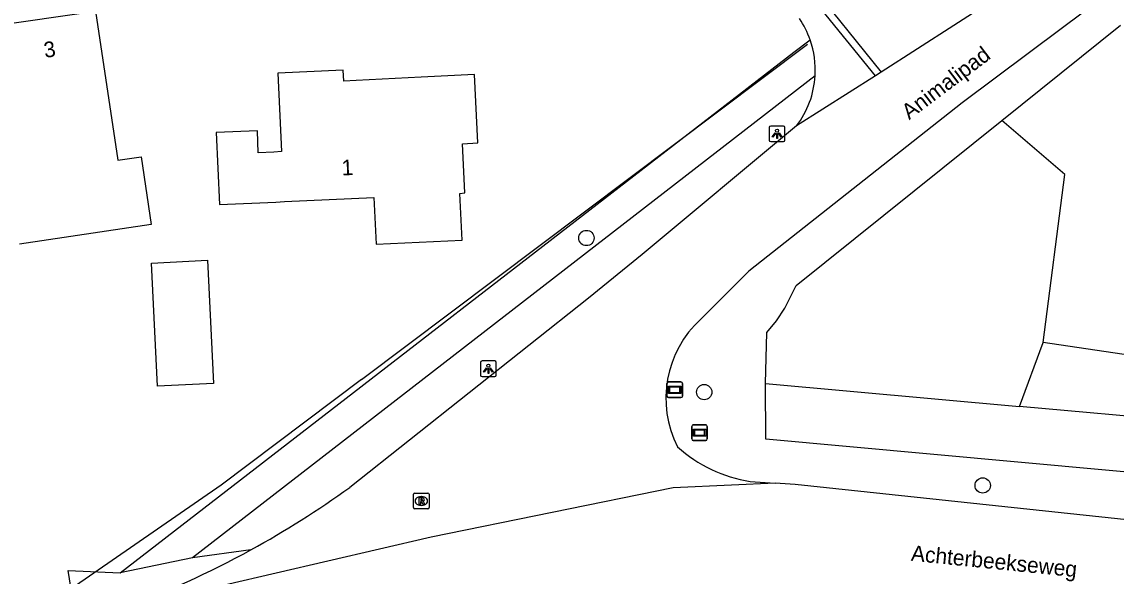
# Model space of a CAD drawing. Extents: x 162157 to 163165, y 378998 to 380775.
# Drawn here: x 162303.8 to 162373.7, y 380192.5 to 380227.9 of the extents above; entities that cross this region are included whole.
import ezdxf

# ---------------------------------------------------------------- set-up
doc = ezdxf.new("R2010")
doc.units = 0
for name, color, linetype in [('IMGEO_Boom', 7, 'Continuous'), ('IMGEO_Grasland_overig', 7, 'Continuous'), ('IMGEO_Groenvoorziening', 7, 'Continuous'), ('IMGEO_Hek', 7, 'Continuous'), ('IMGEO_Lichtpunt', 7, 'Continuous'), ('IMGEO_Loofbos', 7, 'Continuous'), ('IMGEO_Openbare_ruimte_label', 7, 'Continuous'), ('IMGEO_Pand', 7, 'Continuous'), ('IMGEO_Pand_nummerreeks', 7, 'Continuous'), ('IMGEO_Rijbaan_lokaal_gesloten', 7, 'Continuous'), ('IMGEO_Rijbaan_lokaal_open', 7, 'Continuous'), ('IMGEO_Rioolput', 7, 'Continuous'), ('IMGEO_Straatnaambord', 7, 'Continuous'), ('IMGEO_Voetpad_open', 7, 'Continuous'), ('IMGEO_Waterloop', 7, 'Continuous')]:
    doc.layers.add(name, color=color, linetype=linetype)

msp = doc.modelspace()

# ---------------------------------------------------------------- linework, layer by layer
at = {"layer": 'IMGEO_Boom'}
for centre in [(162339.876, 380214.136), (162347.394, 380204.297), (162365.171, 380198.335)]:
    msp.add_circle(centre, 0.489, dxfattribs=at)
at = {"layer": 'IMGEO_Grasland_overig'}
msp.add_lwpolyline([(162366.385, 380221.643), (162373.96, 380227.724)], dxfattribs=at)
at = {"layer": 'IMGEO_Groenvoorziening'}
for points in [[(162310.127, 380192.76), (162353.115, 380225.997), (162354.159, 380226.783)], [(162354.477, 380224.489), (162314.733, 380193.715)], [(162318.467, 380194.227), (162314.733, 380193.715)], [(162314.733, 380193.715), (162310.127, 380192.76)], [(162307.295, 380189.835), (162306.81, 380192.901), (162310.127, 380192.76)]]:
    msp.add_lwpolyline(points, dxfattribs=at)
at = {"layer": 'IMGEO_Hek'}
for points in [[(162325.53, 380205.107), (162353.989, 380226.515)], [(162325.53, 380205.107), (162316.565, 380198.358), (162306.984, 380191.725), (162299.257, 380191.374), (162294.601, 380191.534), (162271.637, 380197.316)]]:
    msp.add_lwpolyline(points, dxfattribs=at)
at = {"layer": 'IMGEO_Lichtpunt'}
for p, q in [((162351.546, 380221.192), (162351.546, 380220.385)), ((162351.546, 380221.192), (162351.546, 380220.385)), ((162352.448, 380221.287), (162351.64, 380221.287)), ((162352.448, 380221.287), (162351.64, 380221.287)), ((162352.542, 380220.385), (162352.542, 380221.192)), ((162352.542, 380220.385), (162352.542, 380221.192)), ((162351.64, 380220.291), (162352.448, 380220.291)), ((162351.64, 380220.291), (162352.448, 380220.291)), ((162333.121, 380206.189), (162333.121, 380205.382)), ((162333.121, 380206.189), (162333.121, 380205.382)), ((162334.023, 380206.284), (162333.215, 380206.284)), ((162334.023, 380206.284), (162333.215, 380206.284)), ((162334.117, 380205.382), (162334.117, 380206.189)), ((162334.117, 380205.382), (162334.117, 380206.189)), ((162333.215, 380205.288), (162334.023, 380205.288)), ((162333.215, 380205.288), (162334.023, 380205.288))]:
    msp.add_line(p, q, dxfattribs=at)
for points in [[(162351.92, 380220.856), (162351.959, 380220.828), (162351.771, 380220.566), (162351.733, 380220.593), (162351.92, 380220.856)], [(162352.022, 380220.808), (162352.069, 380220.808), (162352.069, 380220.486), (162352.022, 380220.486), (162352.022, 380220.808)], [(162352.132, 380220.828), (162352.17, 380220.855), (162352.357, 380220.593), (162352.318, 380220.565), (162352.132, 380220.828)], [(162333.495, 380205.853), (162333.534, 380205.825), (162333.346, 380205.563), (162333.308, 380205.59), (162333.495, 380205.853)], [(162333.597, 380205.805), (162333.644, 380205.805), (162333.644, 380205.483), (162333.597, 380205.483), (162333.597, 380205.805)], [(162333.707, 380205.825), (162333.745, 380205.852), (162333.932, 380205.59), (162333.893, 380205.562), (162333.707, 380205.825)]]:
    msp.add_lwpolyline(points, dxfattribs=at)
for centre in [(162352.045, 380220.99), (162333.62, 380205.987)]:
    msp.add_circle(centre, 0.0994, dxfattribs=at)
for centre, start, end in [((162351.64, 380221.192), 90, 180), ((162351.64, 380221.192), 90, 180), ((162352.448, 380221.192), 0, 90), ((162352.448, 380221.192), 0, 90), ((162351.64, 380220.385), 180, 270), ((162351.64, 380220.385), 180, 270), ((162352.448, 380220.385), 270, 0), ((162352.448, 380220.385), 270, 360), ((162333.215, 380206.189), 90, 180), ((162333.215, 380206.189), 90, 180), ((162334.023, 380206.189), 0, 90), ((162334.023, 380206.189), 0, 90), ((162333.215, 380205.382), 180, 270), ((162333.215, 380205.382), 180, 270), ((162334.023, 380205.382), 270, 0), ((162334.023, 380205.382), 270, 360)]:
    msp.add_arc(centre, 0.0946, start, end, dxfattribs=at)
at = {"layer": 'IMGEO_Loofbos'}
for points in [[(162437.143, 380250.174), (162411.795, 380201.127), (162369.037, 380207.472)], [(162351.318, 380204.835), (162351.384, 380208.106), (162352.008, 380208.85), (162352.551, 380209.655), (162353.258, 380211.105), (162366.385, 380221.643)], [(162369.037, 380207.472), (162370.419, 380218.19), (162366.385, 380221.643)], [(162367.515, 380203.379), (162369.037, 380207.472)]]:
    msp.add_lwpolyline(points, dxfattribs=at)
at = {"layer": 'IMGEO_Pand'}
for points in [[(162301.556, 380228.006), (162301.776, 380228.039), (162301.848, 380227.66), (162308.548, 380228.625), (162309.976, 380219.109), (162311.451, 380219.324), (162312.1, 380214.998), (162303.688, 380213.74)], [(162331.959, 380220.152), (162332.957, 380220.211), (162332.743, 380224.57), (162329.327, 380224.408), (162325.178, 380224.189), (162324.39, 380224.148), (162324.353, 380224.847), (162320.19, 380224.653), (162320.423, 380219.649), (162319.932, 380219.625), (162318.935, 380219.576), (162318.877, 380220.989), (162316.24, 380220.882), (162316.451, 380216.268), (162320.057, 380216.433), (162320.607, 380216.458), (162326.316, 380216.719), (162326.468, 380213.736), (162331.938, 380214.003), (162331.794, 380216.986), (162332.109, 380217.012), (162331.959, 380220.152)], [(162315.683, 380212.727), (162316.079, 380204.852), (162312.512, 380204.679), (162312.117, 380212.539), (162315.683, 380212.727)]]:
    msp.add_lwpolyline(points, dxfattribs=at)
at = {"layer": 'IMGEO_Rijbaan_lokaal_gesloten'}
for points in [[(162511.481, 380331.211), (162505.927, 380327.508), (162484.669, 380313.253), (162476.322, 380307.569), (162468.334, 380301.796), (162450.887, 380288.937), (162395.147, 380246.573), (162372.726, 380229.412), (162372.689, 380229.383), (162370.259, 380227.559), (162363.862, 380222.757), (162350.252, 380212.014), (162347.176, 380208.962)], [(162366.037, 380229.487), (162365.645, 380229.204), (162358.695, 380224.728)], [(162358.331, 380224.494), (162353.288, 380221.289)], [(162358.695, 380224.728), (162358.331, 380224.494)], [(162353.288, 380221.289), (162343.433, 380213.084), (162340.006, 380210.284), (162324.772, 380198.212)], [(162351.924, 380198.488), (162349.145, 380198.355), (162345.414, 380198.175), (162329.976, 380195.039), (162310.176, 380190.435)], [(162350.331, 380198.596), (162351.924, 380198.488)], [(162392.976, 380193.997), (162382.958, 380195.235), (162353.196, 380198.402), (162351.924, 380198.488)]]:
    msp.add_lwpolyline(points, dxfattribs=at)
for centre, radius, start, end in [((162351.81, 380203.904), 6.86, 132.4924, 206.95101), ((162351.674, 380207.414), 8.919, 227.90716, 261.33994), ((162288.785, 380248.17), 61.57, 298.82183, 305.76706), ((162288.704, 380248.343), 61.76, 290.34479, 298.81046)]:
    msp.add_arc(centre, radius, start, end, dxfattribs=at)
at = {"layer": 'IMGEO_Rijbaan_lokaal_open'}
for points in [[(162350.941, 380234.293), (162353.988, 380230.568), (162358.695, 380224.728)], [(162358.331, 380224.494), (162350.638, 380233.965)]]:
    msp.add_lwpolyline(points, dxfattribs=at)
at = {"layer": 'IMGEO_Rioolput'}
for p, q in [((162328.838, 380196.92), (162328.838, 380197.772)), ((162328.913, 380197.846), (162329.765, 380197.846)), ((162329.326, 380197.626), (162329.351, 380197.626)), ((162329.839, 380197.772), (162329.839, 380196.92)), ((162329.765, 380196.846), (162328.913, 380196.846)), ((162329.349, 380197.066), (162329.324, 380197.066))]:
    msp.add_line(p, q, dxfattribs=at)
for points in [[(162328.838, 380196.92), (162328.838, 380197.772)], [(162328.913, 380197.846), (162329.765, 380197.846)], [(162329.427, 380197.544), (162329.175, 380197.546), (162329.175, 380197.146)], [(162329.175, 380197.146), (162329.299, 380197.146), (162329.299, 380197.308), (162329.31, 380197.308)], [(162329.353, 380197.465), (162329.299, 380197.465), (162329.299, 380197.384)], [(162329.299, 380197.384), (162329.351, 380197.384)], [(162329.357, 380197.279), (162329.428, 380197.146), (162329.568, 380197.146), (162329.503, 380197.272)], [(162329.839, 380197.772), (162329.839, 380196.92)], [(162329.765, 380196.846), (162328.913, 380196.846)]]:
    msp.add_lwpolyline(points, dxfattribs=at)
for centre, radius, start, end in [((162328.915, 380197.77), 0.0765, 91.55205, 178.44795), ((162328.915, 380197.77), 0.0765, 91.55205, 178.44795), ((162329.309, 380197.255), 0.0533, 26.02933, 88.69889), ((162329.335, 380197.573), 0.19, 274.7715, 282.96867), ((162329.359, 380197.369), 0.0964, 77.00612, 93.18647), ((162329.373, 380197.426), 0.0378, 276.66336, 79.67722), ((162329.426, 380197.434), 0.109, 350.36119, 89.41601), ((162329.424, 380197.434), 0.112, 277.58423, 350.98172), ((162329.408, 380197.219), 0.108, 29.51342, 73.79051), ((162329.763, 380197.77), 0.0765, 1.55205, 88.44795), ((162329.763, 380197.77), 0.0765, 1.55205, 88.44795), ((162328.915, 380196.922), 0.0765, 181.55205, 268.44795), ((162328.915, 380196.922), 0.0765, 181.55205, 268.44795), ((162329.763, 380196.922), 0.0765, 271.55205, 358.44795), ((162329.763, 380196.922), 0.0765, 271.55205, 358.44795)]:
    msp.add_arc(centre, radius, start, end, dxfattribs=at)
for centre, major_axis, ratio, start_param, end_param in [((162329.325, 380197.346), (-0.387, 0.002), 0.722429, 4.712389, 7.853982), ((162329.35, 380197.346), (-0.39, 0.002), 0.717154, 1.570796, 4.712389)]:
    msp.add_ellipse(centre, major_axis=major_axis, ratio=ratio, start_param=start_param, end_param=end_param, dxfattribs=at)
at = {"layer": 'IMGEO_Straatnaambord'}
for p, q in [((162345.118, 380204.947), (162345.908, 380204.947)), ((162345.908, 380204.947), (162345.118, 380204.947)), ((162345.018, 380204.047), (162345.018, 380204.847)), ((162345.018, 380204.847), (162345.018, 380204.047)), ((162346.008, 380204.847), (162346.008, 380204.047)), ((162346.008, 380204.047), (162346.008, 380204.847)), ((162345.908, 380203.947), (162345.118, 380203.947)), ((162345.118, 380203.947), (162345.908, 380203.947)), ((162346.701, 380202.207), (162347.491, 380202.207)), ((162347.491, 380202.207), (162346.701, 380202.207)), ((162346.601, 380201.307), (162346.601, 380202.107)), ((162346.601, 380202.107), (162346.601, 380201.307)), ((162347.591, 380202.107), (162347.591, 380201.307)), ((162347.591, 380201.307), (162347.591, 380202.107)), ((162347.491, 380201.207), (162346.701, 380201.207)), ((162346.701, 380201.207), (162347.491, 380201.207))]:
    msp.add_line(p, q, dxfattribs=at)
for points in [[(162345.119, 380204.679), (162345.907, 380204.679), (162345.907, 380204.215), (162345.119, 380204.215), (162345.119, 380204.679)], [(162345.184, 380204.614), (162345.184, 380204.28), (162345.842, 380204.28), (162345.842, 380204.614), (162345.184, 380204.614)], [(162346.702, 380201.939), (162347.49, 380201.939), (162347.49, 380201.475), (162346.702, 380201.475), (162346.702, 380201.939)], [(162346.767, 380201.874), (162346.767, 380201.54), (162347.425, 380201.54), (162347.425, 380201.874), (162346.767, 380201.874)]]:
    msp.add_lwpolyline(points, dxfattribs=at)
for centre, start, end in [((162345.118, 380204.847), 90, 180), ((162345.118, 380204.847), 90, 180), ((162345.908, 380204.847), 0, 90), ((162345.908, 380204.847), 360, 90), ((162345.118, 380204.047), 180, 270), ((162345.118, 380204.047), 180, 270), ((162345.908, 380204.047), 270, 0), ((162345.908, 380204.047), 270, 0), ((162346.701, 380202.107), 90, 180), ((162346.701, 380202.107), 90, 180), ((162347.491, 380202.107), 0, 90), ((162347.491, 380202.107), 360, 90), ((162346.701, 380201.307), 180, 270), ((162346.701, 380201.307), 180, 270), ((162347.491, 380201.307), 270, 0), ((162347.491, 380201.307), 270, 0)]:
    msp.add_arc(centre, 0.1, start, end, dxfattribs=at)
at = {"layer": 'IMGEO_Voetpad_open'}
for centre, radius, start, end in [((162348.59, 380224.83), 5.901, 19.32929, 34.20336), ((162348.633, 380224.848), 5.855, 356.48556, 19.29881), ((162348.628, 380224.841), 5.859, 322.6802, 356.55344)]:
    msp.add_arc(centre, radius, start, end, dxfattribs=at)
at = {"layer": 'IMGEO_Waterloop'}
for points in [[(162400.16, 380196.679), (162383.729, 380198.327), (162351.32, 380201.298), (162351.318, 380204.835)], [(162351.318, 380204.835), (162367.515, 380203.379)], [(162400.445, 380199.626), (162388.412, 380201.5), (162367.515, 380203.379)]]:
    msp.add_lwpolyline(points, dxfattribs=at)

# ---------------------------------------------------------------- texts
at = {"layer": 'IMGEO_Openbare_ruimte_label'}
for s, rotation, p in [('Animalipad', 37.03039, (162360.476, 380221.654)), ('Achterbeekseweg', 354.31792, (162360.565, 380193.529))]:
    msp.add_text(s, height=1, rotation=rotation, dxfattribs=at).set_placement(p)
at = {"layer": 'IMGEO_Pand_nummerreeks'}
for s, rotation, p in [('3', 8.1933, (162305.317, 380225.634)), ('1', 2.41788, (162324.274, 380218.128))]:
    msp.add_text(s, height=1, rotation=rotation, dxfattribs=at).set_placement(p)

doc.saveas('drawing.dxf')
